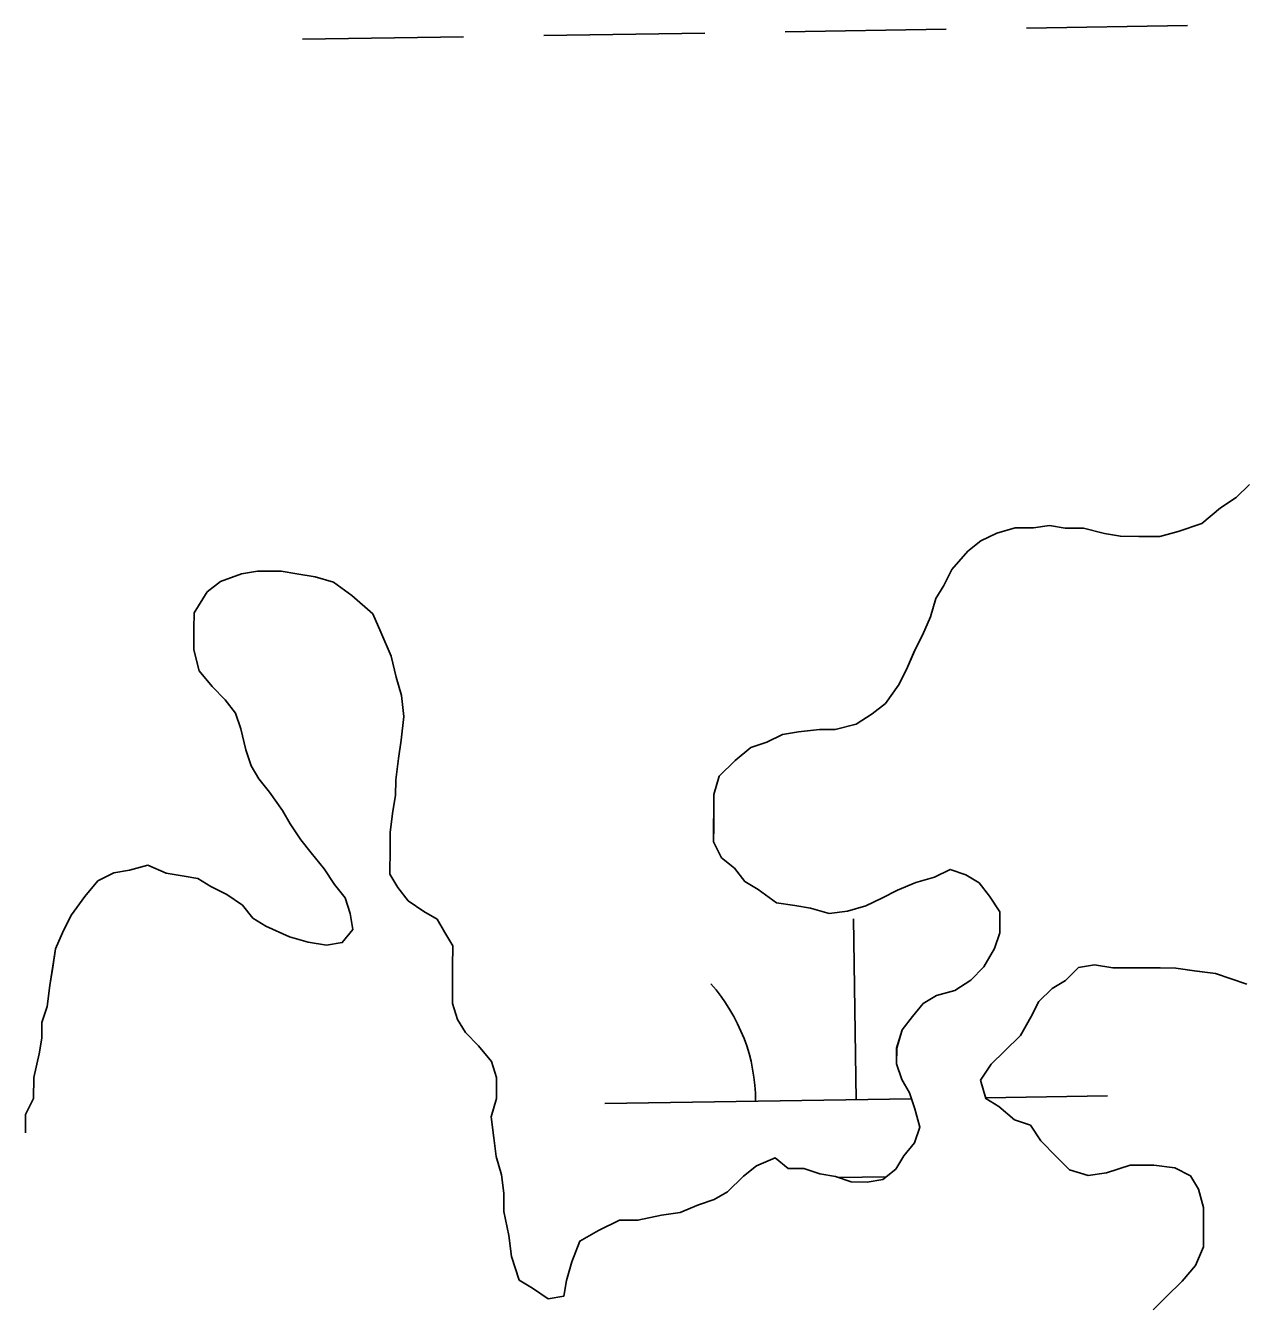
# Model space of a CAD drawing. Extents: x 3823584 to 3861785, y 301729 to 327625.
# Drawn here: x 3858747.2 to 3858989.8, y 322147.7 to 322401.9 of the extents above; entities that cross this region are included whole.
import ezdxf

# ---------------------------------------------------------------- set-up
doc = ezdxf.new("R2010")
doc.units = 0
doc.layers.add('V-TOPO-SHOR', color=7, linetype='Continuous')
doc.layers.add('V-WETL-SWMP', color=7, linetype='Continuous')

msp = doc.modelspace()

# ---------------------------------------------------------------- linework, layer by layer
at = {"layer": 'V-TOPO-SHOR'}
for points in [[(3858990.6, 322310.61), (3858987.97, 322308.01), (3858984.82, 322305.93), (3858981.14, 322302.81), (3858976.43, 322301.27), (3858972.76, 322300.24), (3858968.57, 322300.27), (3858964.91, 322300.29), (3858961.77, 322300.82), (3858957.59, 322301.89), (3858953.93, 322301.91), (3858950.8, 322302.46), (3858947.65, 322301.95), (3858943.99, 322301.97), (3858940.32, 322300.94), (3858937.18, 322299.39), (3858934.55, 322297.31), (3858931.39, 322293.66), (3858929.81, 322290.53), (3858928.22, 322287.93), (3858927.16, 322284.27), (3858925.57, 322280.62), (3858923.98, 322277.48), (3858922.39, 322273.83), (3858920.8, 322270.7), (3858918.17, 322267.05), (3858915.54, 322264.98), (3858912.39, 322262.9), (3858908.2, 322261.88), (3858905.06, 322261.89), (3858900.87, 322261.39), (3858897.73, 322260.89), (3858894.58, 322259.33), (3858891.44, 322258.3), (3858888.29, 322255.71), (3858885.13, 322252.58), (3858884.06, 322248.93), (3858884.05, 322245.79), (3858884.03, 322242.65), (3858884.01, 322239.51), (3858885.57, 322236.36), (3858888.17, 322234.26), (3858890.25, 322231.63), (3858892.86, 322230.04), (3858896.5, 322227.41), (3858900.16, 322226.87), (3858903.3, 322226.33), (3858906.96, 322225.26), (3858910.62, 322225.76), (3858914.29, 322226.79), (3858917.44, 322228.34), (3858920.58, 322229.9), (3858924.25, 322231.45), (3858927.92, 322232.47), (3858931.07, 322234.03), (3858934.2, 322232.96), (3858936.81, 322231.38), (3858938.89, 322228.75), (3858940.96, 322225.6), (3858940.94, 322221.41), (3858939.88, 322218.28), (3858937.77, 322214.63), (3858935.14, 322212.03), (3858931.99, 322209.96), (3858928.32, 322208.93), (3858925.7, 322207.37), (3858923.59, 322204.77), (3858921.48, 322202.16), (3858920.42, 322198.51), (3858920.4, 322195.37), (3858921.43, 322192.22), (3858922.98, 322189.6), (3858924.01, 322186.45), (3858925.04, 322182.79), (3858923.97, 322179.65), (3858921.87, 322177.05), (3858920.28, 322174.44), (3858917.66, 322172.36), (3858914.52, 322171.86), (3858911.38, 322171.87), (3858908.24, 322172.94), (3858905.11, 322173.48), (3858901.98, 322174.54), (3858898.83, 322174.56), (3858896.23, 322176.66), (3858892.56, 322175.11), (3858889.93, 322173.04), (3858886.78, 322169.91), (3858884.15, 322168.36), (3858881.01, 322167.33), (3858877.34, 322165.78), (3858873.67, 322165.28), (3858868.96, 322164.26), (3858865.3, 322164.28), (3858861.1, 322162.21), (3858857.43, 322160.13), (3858855.83, 322155.96), (3858854.77, 322152.3)], [(3858854.77, 322152.3), (3858854.23, 322149.16), (3858851.09, 322148.66), (3858847.96, 322150.77), (3858845.35, 322152.35), (3858843.81, 322157.07), (3858843.31, 322161.25), (3858842.29, 322165.97), (3858842.31, 322169.63), (3858841.8, 322173.29), (3858840.78, 322176.96), (3858840.27, 322180.63), (3858839.77, 322184.82), (3858840.84, 322188.47), (3858840.86, 322192.66), (3858839.83, 322195.8), (3858837.23, 322198.96), (3858834.63, 322201.58), (3858833.08, 322204.21), (3858832.05, 322207.35), (3858832.07, 322211.02), (3858832.09, 322214.68), (3858832.11, 322218.86), (3858830.55, 322221.49), (3858829, 322224.11), (3858826.39, 322225.7), (3858823.26, 322227.8), (3858821.18, 322230.43), (3858819.63, 322233.06), (3858819.66, 322238.29), (3858819.67, 322241.43), (3858820.22, 322245.61), (3858820.76, 322248.75), (3858820.78, 322251.88), (3858821.32, 322256.07), (3858821.87, 322259.73), (3858822.41, 322264.43), (3858821.91, 322268.62), (3858820.89, 322272.29), (3858819.86, 322276.48), (3858817.8, 322281.2), (3858816.25, 322284.87), (3858812.08, 322288.55), (3858808.43, 322291.19), (3858804.78, 322292.26), (3858801.12, 322292.8), (3858797.98, 322293.34), (3858793.27, 322293.36), (3858790.13, 322292.86), (3858785.94, 322291.31), (3858783.31, 322289.23), (3858780.67, 322285.06), (3858780.65, 322281.92), (3858780.63, 322277.73), (3858781.66, 322273.54), (3858784.25, 322270.39), (3858786.86, 322267.76), (3858788.94, 322265.14), (3858789.96, 322261.99), (3858790.99, 322257.8), (3858792.02, 322254.65), (3858793.57, 322252.03), (3858795.65, 322249.4), (3858798.25, 322245.73), (3858799.8, 322243.1), (3858801.88, 322239.95), (3858803.96, 322237.33), (3858806.55, 322234.17), (3858808.63, 322231.02), (3858810.71, 322228.4), (3858811.74, 322225.25), (3858812.25, 322222.11), (3858810.14, 322219.5), (3858807, 322219), (3858803.34, 322219.54), (3858799.68, 322220.61), (3858794.98, 322222.73), (3858792.38, 322224.31), (3858790.3, 322226.94), (3858787.17, 322229.05), (3858784.04, 322230.63), (3858781.43, 322232.22), (3858778.3, 322232.76), (3858775.16, 322233.3), (3858771.51, 322234.89), (3858767.84, 322233.86), (3858764.7, 322233.35), (3858761.55, 322231.8), (3858758.92, 322228.67), (3858756.28, 322225.03), (3858754.7, 322221.9), (3858753.1, 322218.24), (3858752.56, 322214.58), (3858752.02, 322210.92), (3858751.48, 322206.74), (3858750.41, 322203.61), (3858750.39, 322200.47), (3858749.85, 322197.34), (3858748.78, 322192.63), (3858748.76, 322188.45), (3858747.17, 322185.32)], [(3858981.45, 322166.79), (3858980.43, 322170.46), (3858978.87, 322173.08), (3858975.74, 322174.67), (3858971.56, 322175.21), (3858966.85, 322175.24), (3858962.14, 322173.69), (3858958.47, 322173.19), (3858954.81, 322174.26), (3858952.21, 322176.89), (3858949.09, 322180.04), (3858947.01, 322183.19), (3858943.88, 322184.25), (3858940.76, 322186.89), (3858938.15, 322188.47), (3858937.12, 322192.14), (3858939.23, 322195.27), (3858941.86, 322197.87), (3858945.02, 322200.99), (3858947.13, 322204.64), (3858948.71, 322207.77), (3858951.35, 322210.37), (3858953.97, 322211.93), (3858956.6, 322214.53), (3858959.74, 322215.04), (3858963.4, 322214.49), (3858966.54, 322214.48), (3858969.68, 322214.46), (3858972.82, 322214.44), (3858975.96, 322214.42), (3858979.61, 322213.88), (3858983.8, 322213.34), (3858986.93, 322212.27), (3858990.06, 322211.21)], [(3858747.17, 322185.32), (3858747.15, 322181.65)], [(3858971.4, 322146.44), (3858974.03, 322149.04), (3858977.19, 322152.16), (3858979.82, 322155.29), (3858981.41, 322158.94), (3858981.43, 322162.08), (3858981.45, 322166.79)]]:
    msp.add_lwpolyline(points, dxfattribs=at)
at = {"layer": 'V-WETL-SWMP'}
for p, q in [((3858946.24, 322401.39), (3858978.24, 322401.88)), ((3858802.26, 322399.17), (3858834.25, 322399.66)), ((3858850.25, 322399.91), (3858882.25, 322400.4)), ((3858898.25, 322400.65), (3858930.24, 322401.14)), ((3858990.6, 322310.61), (3858987.97, 322308.01)), ((3858987.97, 322308.01), (3858984.82, 322305.93)), ((3858984.82, 322305.93), (3858981.14, 322302.81)), ((3858981.14, 322302.81), (3858976.43, 322301.27)), ((3858940.32, 322300.94), (3858937.18, 322299.39)), ((3858943.99, 322301.97), (3858940.32, 322300.94)), ((3858947.65, 322301.95), (3858943.99, 322301.97)), ((3858950.8, 322302.45), (3858947.65, 322301.95)), ((3858953.93, 322301.91), (3858950.8, 322302.45)), ((3858957.59, 322301.89), (3858953.93, 322301.91)), ((3858961.77, 322300.83), (3858957.59, 322301.89)), ((3858964.91, 322300.29), (3858961.77, 322300.83)), ((3858968.57, 322300.27), (3858964.91, 322300.29)), ((3858972.76, 322300.24), (3858968.57, 322300.27)), ((3858976.43, 322301.27), (3858972.76, 322300.24)), ((3858937.18, 322299.39), (3858934.55, 322297.31)), ((3858934.55, 322297.31), (3858931.39, 322293.66)), ((3858790.13, 322292.86), (3858785.94, 322291.31)), ((3858793.27, 322293.36), (3858790.13, 322292.86)), ((3858797.98, 322293.34), (3858793.27, 322293.36)), ((3858801.12, 322292.8), (3858797.98, 322293.34)), ((3858804.78, 322292.26), (3858801.12, 322292.8)), ((3858931.39, 322293.66), (3858929.81, 322290.53)), ((3858785.94, 322291.31), (3858783.31, 322289.23)), ((3858808.43, 322291.19), (3858804.78, 322292.26)), ((3858812.08, 322288.55), (3858808.43, 322291.19)), ((3858929.81, 322290.53), (3858928.22, 322287.93)), ((3858783.31, 322289.23), (3858780.67, 322285.06)), ((3858816.25, 322284.87), (3858812.08, 322288.55)), ((3858928.22, 322287.93), (3858927.16, 322284.27)), ((3858780.67, 322285.06), (3858780.65, 322281.92)), ((3858817.8, 322281.2), (3858816.25, 322284.87)), ((3858927.16, 322284.27), (3858925.57, 322280.62)), ((3858780.65, 322281.92), (3858780.63, 322277.74)), ((3858819.86, 322276.48), (3858817.8, 322281.2)), ((3858925.57, 322280.62), (3858923.98, 322277.49)), ((3858780.63, 322277.74), (3858781.66, 322273.54)), ((3858923.98, 322277.49), (3858922.39, 322273.83)), ((3858820.89, 322272.29), (3858819.86, 322276.48)), ((3858781.66, 322273.54), (3858784.25, 322270.39)), ((3858821.91, 322268.62), (3858820.89, 322272.29)), ((3858922.39, 322273.83), (3858920.8, 322270.7)), ((3858784.25, 322270.39), (3858786.86, 322267.76)), ((3858920.8, 322270.7), (3858918.17, 322267.05)), ((3858786.86, 322267.76), (3858788.94, 322265.14)), ((3858822.41, 322264.43), (3858821.91, 322268.62)), ((3858788.94, 322265.14), (3858789.96, 322261.99)), ((3858915.54, 322264.98), (3858912.39, 322262.9)), ((3858918.17, 322267.05), (3858915.54, 322264.98)), ((3858821.87, 322259.73), (3858822.41, 322264.43)), ((3858912.39, 322262.9), (3858908.2, 322261.88)), ((3858789.96, 322261.99), (3858790.99, 322257.8)), ((3858821.32, 322256.07), (3858821.87, 322259.73)), ((3858897.73, 322260.89), (3858894.58, 322259.33)), ((3858900.87, 322261.39), (3858897.73, 322260.89)), ((3858905.06, 322261.89), (3858900.87, 322261.39)), ((3858908.2, 322261.88), (3858905.06, 322261.89)), ((3858790.99, 322257.8), (3858792.02, 322254.66)), ((3858891.44, 322258.3), (3858888.29, 322255.71)), ((3858894.58, 322259.33), (3858891.44, 322258.3)), ((3858792.02, 322254.66), (3858793.57, 322252.03)), ((3858820.78, 322251.88), (3858821.32, 322256.07)), ((3858888.29, 322255.71), (3858885.13, 322252.58)), ((3858793.57, 322252.03), (3858795.65, 322249.4)), ((3858885.13, 322252.58), (3858884.06, 322248.93)), ((3858795.65, 322249.4), (3858798.25, 322245.73)), ((3858820.76, 322248.74), (3858820.78, 322251.88)), ((3858820.22, 322245.61), (3858820.76, 322248.74)), ((3858884.06, 322248.93), (3858884.01, 322239.51)), ((3858798.25, 322245.73), (3858799.8, 322243.1)), ((3858819.67, 322241.43), (3858820.22, 322245.61)), ((3858799.8, 322243.1), (3858801.88, 322239.95)), ((3858801.88, 322239.95), (3858803.96, 322237.33)), ((3858819.66, 322238.29), (3858819.67, 322241.43)), ((3858884.01, 322239.51), (3858885.57, 322236.36)), ((3858803.96, 322237.33), (3858806.56, 322234.17)), ((3858819.63, 322233.06), (3858819.66, 322238.29)), ((3858771.51, 322234.89), (3858767.84, 322233.86)), ((3858775.16, 322233.3), (3858771.51, 322234.89)), ((3858806.56, 322234.17), (3858808.63, 322231.02)), ((3858885.57, 322236.36), (3858888.17, 322234.26)), ((3858888.17, 322234.26), (3858890.25, 322231.63)), ((3858761.55, 322231.8), (3858758.92, 322228.67)), ((3858764.7, 322233.35), (3858761.55, 322231.8)), ((3858767.84, 322233.86), (3858764.7, 322233.35)), ((3858778.3, 322232.76), (3858775.16, 322233.3)), ((3858781.43, 322232.22), (3858778.3, 322232.76)), ((3858784.04, 322230.63), (3858781.43, 322232.22)), ((3858821.18, 322230.43), (3858819.63, 322233.06)), ((3858890.25, 322231.63), (3858892.86, 322230.05)), ((3858924.25, 322231.45), (3858927.92, 322232.47)), ((3858927.92, 322232.47), (3858931.07, 322234.03)), ((3858931.07, 322234.03), (3858934.2, 322232.96)), ((3858934.2, 322232.96), (3858936.81, 322231.38)), ((3858787.17, 322229.05), (3858784.04, 322230.63)), ((3858790.3, 322226.94), (3858787.17, 322229.05)), ((3858808.63, 322231.02), (3858810.71, 322228.4)), ((3858823.26, 322227.8), (3858821.18, 322230.43)), ((3858892.86, 322230.05), (3858896.5, 322227.41)), ((3858917.44, 322228.34), (3858920.58, 322229.9)), ((3858920.58, 322229.9), (3858924.25, 322231.45)), ((3858936.81, 322231.38), (3858938.89, 322228.75)), ((3858758.92, 322228.67), (3858756.28, 322225.03)), ((3858792.38, 322224.31), (3858790.3, 322226.94)), ((3858810.71, 322228.4), (3858811.74, 322225.25)), ((3858826.39, 322225.7), (3858823.26, 322227.8)), ((3858896.5, 322227.41), (3858900.16, 322226.87)), ((3858900.16, 322226.87), (3858903.3, 322226.33)), ((3858910.62, 322225.76), (3858914.29, 322226.79)), ((3858914.29, 322226.79), (3858917.44, 322228.34)), ((3858938.89, 322228.75), (3858940.96, 322225.6)), ((3858756.28, 322225.03), (3858754.7, 322221.9)), ((3858794.98, 322222.73), (3858792.38, 322224.31)), ((3858811.74, 322225.25), (3858812.25, 322222.11)), ((3858829, 322224.11), (3858826.39, 322225.7)), ((3858830.55, 322221.49), (3858829, 322224.11)), ((3858903.3, 322226.33), (3858906.96, 322225.26)), ((3858906.96, 322225.26), (3858910.62, 322225.76)), ((3858912.37, 322188.24), (3858911.81, 322224.23)), ((3858940.96, 322225.6), (3858940.94, 322221.41)), ((3858754.7, 322221.9), (3858753.11, 322218.24)), ((3858799.68, 322220.61), (3858794.98, 322222.73)), ((3858812.25, 322222.11), (3858810.14, 322219.51)), ((3858832.11, 322218.86), (3858830.55, 322221.49)), ((3858940.94, 322221.41), (3858939.88, 322218.28)), ((3858803.34, 322219.54), (3858799.68, 322220.61)), ((3858807, 322219), (3858803.34, 322219.54)), ((3858810.14, 322219.51), (3858807, 322219)), ((3858753.11, 322218.24), (3858752.02, 322210.92)), ((3858832.09, 322214.68), (3858832.11, 322218.86)), ((3858939.88, 322218.28), (3858937.77, 322214.63)), ((3858832.05, 322207.35), (3858832.09, 322214.68)), ((3858937.77, 322214.63), (3858935.14, 322212.03)), ((3858953.97, 322211.93), (3858956.6, 322214.53)), ((3858956.6, 322214.53), (3858959.74, 322215.04)), ((3858959.74, 322215.04), (3858963.4, 322214.49)), ((3858963.4, 322214.49), (3858975.96, 322214.42)), ((3858975.96, 322214.42), (3858979.62, 322213.88)), ((3858979.62, 322213.88), (3858983.8, 322213.34)), ((3858935.14, 322212.03), (3858931.99, 322209.95)), ((3858951.35, 322210.37), (3858953.97, 322211.93)), ((3858983.8, 322213.34), (3858986.93, 322212.27)), ((3858986.93, 322212.27), (3858990.06, 322211.21)), ((3858752.02, 322210.92), (3858751.48, 322206.74)), ((3858928.32, 322208.93), (3858925.69, 322207.37)), ((3858931.99, 322209.95), (3858928.32, 322208.93)), ((3858948.71, 322207.77), (3858951.35, 322210.37)), ((3858751.48, 322206.74), (3858750.41, 322203.61)), ((3858833.08, 322204.21), (3858832.05, 322207.35)), ((3858925.69, 322207.37), (3858923.59, 322204.77)), ((3858947.13, 322204.64), (3858948.71, 322207.77)), ((3858834.63, 322201.59), (3858833.08, 322204.21)), ((3858923.59, 322204.77), (3858921.48, 322202.16)), ((3858945.02, 322200.99), (3858947.13, 322204.64)), ((3858750.41, 322203.61), (3858750.39, 322200.47)), ((3858837.23, 322198.96), (3858834.63, 322201.59)), ((3858921.48, 322202.16), (3858920.41, 322198.51)), ((3858750.39, 322200.47), (3858749.85, 322197.33)), ((3858839.83, 322195.8), (3858837.23, 322198.96)), ((3858941.86, 322197.87), (3858945.02, 322200.99)), ((3858749.85, 322197.33), (3858748.78, 322192.63)), ((3858920.41, 322198.51), (3858920.4, 322195.37)), ((3858939.23, 322195.27), (3858941.86, 322197.87)), ((3858840.86, 322192.66), (3858839.83, 322195.8)), ((3858920.4, 322195.37), (3858921.43, 322192.22)), ((3858937.12, 322192.14), (3858939.23, 322195.27)), ((3858748.78, 322192.63), (3858748.76, 322188.45)), ((3858840.84, 322188.47), (3858840.86, 322192.66)), ((3858921.43, 322192.22), (3858922.98, 322189.6)), ((3858938.15, 322188.47), (3858937.12, 322192.14)), ((3858748.76, 322188.45), (3858747.17, 322185.32)), ((3858839.77, 322184.82), (3858840.84, 322188.47)), ((3858862.37, 322187.46), (3858923.37, 322188.41)), ((3858922.98, 322189.6), (3858924.01, 322186.45)), ((3858938.1, 322188.63), (3858962.36, 322189.01)), ((3858940.75, 322186.89), (3858938.15, 322188.47)), ((3858924.01, 322186.45), (3858925.04, 322182.79)), ((3858943.88, 322184.25), (3858940.75, 322186.89)), ((3858747.17, 322185.32), (3858747.15, 322181.65)), ((3858840.27, 322180.63), (3858839.77, 322184.82)), ((3858947.01, 322183.19), (3858943.88, 322184.25)), ((3858925.04, 322182.79), (3858923.98, 322179.65)), ((3858949.09, 322180.04), (3858947.01, 322183.19)), ((3858840.78, 322176.96), (3858840.27, 322180.63)), ((3858923.98, 322179.65), (3858921.87, 322177.05)), ((3858952.21, 322176.89), (3858949.09, 322180.04)), ((3858841.8, 322173.29), (3858840.78, 322176.96)), ((3858896.23, 322176.66), (3858892.56, 322175.11)), ((3858898.83, 322174.56), (3858896.23, 322176.66)), ((3858921.87, 322177.05), (3858920.28, 322174.44)), ((3858954.81, 322174.26), (3858952.21, 322176.89)), ((3858842.31, 322169.63), (3858841.8, 322173.29)), ((3858892.56, 322175.11), (3858889.93, 322173.04)), ((3858901.97, 322174.54), (3858898.83, 322174.56)), ((3858905.11, 322173.48), (3858901.97, 322174.54)), ((3858908.24, 322172.94), (3858905.11, 322173.48)), ((3858920.28, 322174.44), (3858917.66, 322172.36)), ((3858958.47, 322173.19), (3858954.81, 322174.26)), ((3858962.13, 322173.69), (3858958.47, 322173.19)), ((3858966.85, 322175.24), (3858962.13, 322173.69)), ((3858971.56, 322175.21), (3858966.85, 322175.24)), ((3858975.74, 322174.67), (3858971.56, 322175.21)), ((3858978.87, 322173.08), (3858975.74, 322174.67)), ((3858889.93, 322173.04), (3858886.78, 322169.91)), ((3858911.38, 322171.87), (3858908.24, 322172.94)), ((3858908.8, 322172.75), (3858918.33, 322172.89)), ((3858914.52, 322171.86), (3858911.38, 322171.87)), ((3858917.66, 322172.36), (3858914.52, 322171.86)), ((3858980.43, 322170.46), (3858978.87, 322173.08)), ((3858842.29, 322165.97), (3858842.31, 322169.63)), ((3858884.15, 322168.36), (3858881.01, 322167.33)), ((3858886.78, 322169.91), (3858884.15, 322168.36)), ((3858981.45, 322166.79), (3858980.43, 322170.46)), ((3858843.31, 322161.25), (3858842.29, 322165.97)), ((3858877.34, 322165.78), (3858873.67, 322165.28)), ((3858881.01, 322167.33), (3858877.34, 322165.78)), ((3858981.43, 322162.08), (3858981.45, 322166.79)), ((3858865.3, 322164.28), (3858861.1, 322162.21)), ((3858868.96, 322164.26), (3858865.3, 322164.28)), ((3858873.67, 322165.28), (3858868.96, 322164.26)), ((3858843.81, 322157.07), (3858843.31, 322161.25)), ((3858861.1, 322162.21), (3858857.43, 322160.13)), ((3858981.41, 322158.94), (3858981.43, 322162.08)), ((3858857.43, 322160.13), (3858855.83, 322155.96)), ((3858979.82, 322155.29), (3858981.41, 322158.94)), ((3858845.35, 322152.35), (3858843.81, 322157.07)), ((3858855.83, 322155.96), (3858854.77, 322152.3)), ((3858977.19, 322152.16), (3858979.82, 322155.29)), ((3858847.96, 322150.77), (3858845.35, 322152.35)), ((3858851.09, 322148.66), (3858847.96, 322150.77)), ((3858854.77, 322152.3), (3858854.23, 322149.16)), ((3858974.03, 322149.04), (3858977.19, 322152.16)), ((3858854.23, 322149.16), (3858851.09, 322148.66)), ((3858971.4, 322146.44), (3858974.03, 322149.04))]:
    msp.add_line(p, q, dxfattribs=at)
msp.add_arc((3858857.12, 322187.86), 35.25, 0.1115, 41.6552, dxfattribs=at)

doc.saveas('drawing.dxf')
